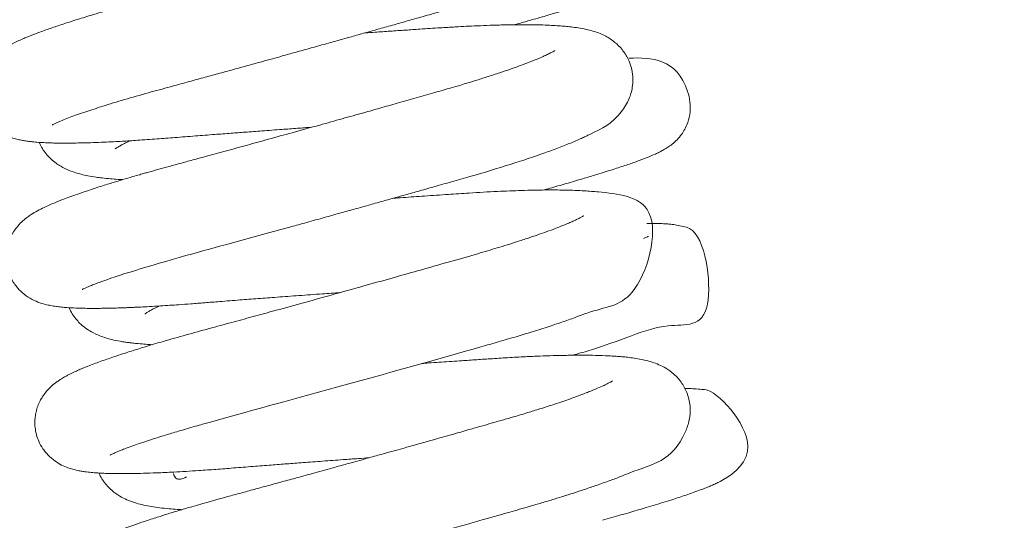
# Model space of a CAD drawing. Header units: inches. Extents: x 0 to 77643, y -44170 to 0.
# Tile 448 of 546: x 76274.92 to 76278.71, y -39535.83 to -39533.9. Entities that reach past the tile are written whole.
import ezdxf

# ---------------------------------------------------------------- set-up
doc = ezdxf.new("R2010")
doc.units = ezdxf.units.IN
doc.header["$MEASUREMENT"] = 0
doc.layers.get('0').update_dxf_attribs({"lineweight": 0})
doc.layers.get('Defpoints').update_dxf_attribs({"lineweight": 0})
doc.styles.get("Standard").update_dxf_attribs({"font": 'arial.ttf', "width": 0.75})
doc.dimstyles.get("Standard").update_dxf_attribs({"dimtxt": 0.18, "dimasz": 0.18, "dimexe": 0.18, "dimexo": 0.0625, "dimgap": 0.09, "dimtad": 0, "dimtih": 1, "dimtoh": 1, "dimdec": 4, "dimzin": 0, "dimdsep": 46, "dimtxsty": 'Standard', "dimcen": 0.09, "dimadec": 0, "dimazin": 0, "dimtfac": 1, "dimtdec": 4, "dimtofl": 0, "dimtmove": 0, "dimatfit": 3, "dimfxl": 1, "dimtolj": 1, "dimtzin": 0, "dimarcsym": 0})

# ---------------------------------------------------------------- blocks, each defined once
blk = doc.blocks.new('*D1798')
at = {"color": 0, "linetype": 'Continuous', "lineweight": -2}
for p, q in [((76255.676, -39499.3347), (76255.676, -39778.2568)), ((76392.3455, -39761.3342), (76392.3455, -39778.2568)), ((76362.3455, -39778.0768), (76285.676, -39778.0768))]:
    blk.add_line(p, q, dxfattribs=at)
at = {"color": 0}
for points in [[(76285.676, -39773.0768), (76285.676, -39783.0768), (76255.676, -39778.0768)], [(76362.3455, -39783.0768), (76362.3455, -39773.0768), (76392.3455, -39778.0768)]]:
    blk.add_solid(points, dxfattribs=at)
at = {"layer": 'Defpoints', "color": 0}
for p in [(76255.676, -39499.2722), (76392.3455, -39761.2717), (76255.676, -39778.0768)]:
    blk.add_point(p, dxfattribs=at)
at = {"linetype": 'Continuous', "lineweight": 20, "ltscale": 12, "insert": (76325.7482, -39757.5668), "char_height": 30, "attachment_point": 5}
blk.add_mtext('\\A1;C', dxfattribs=at)
blk = doc.blocks.new('A$C440D5DCA')
at = {"color": 7, "linetype": 'Continuous'}
for points, knots in [([(222.7, 2391.122), (222.7, 2391.122), (222.7, 2391.122), (222.727, 2391.137), (222.807, 2391.177), (222.991, 2391.261), (223.362, 2391.41), (223.953, 2391.619), (224.666, 2391.851), (225.465, 2392.094), (226.35, 2392.348), (227.171, 2392.572), (227.881, 2392.766), (228.495, 2392.934), (229.094, 2393.098), (229.687, 2393.261), (230.25, 2393.417), (230.751, 2393.555), (231.172, 2393.672), (231.6, 2393.791), (232.097, 2393.929), (232.691, 2394.094), (233.306, 2394.266), (233.891, 2394.43), (234.429, 2394.581), (234.969, 2394.733), (235.525, 2394.889), (236.093, 2395.05), (236.693, 2395.22), (237.276, 2395.386), (237.786, 2395.531), (238.235, 2395.663), (238.683, 2395.798), (239.181, 2395.952), (239.655, 2396.105), (240.066, 2396.242), (240.439, 2396.371), (240.838, 2396.514), (241.191, 2396.647), (241.477, 2396.761), (241.661, 2396.837), (241.831, 2396.909), (241.971, 2396.971), (242.097, 2397.029), (242.197, 2397.076), (242.307, 2397.129), (242.471, 2397.213), (242.669, 2397.321), (242.882, 2397.452), (243.096, 2397.601), (243.303, 2397.774), (243.516, 2397.999), (243.713, 2398.277), (243.877, 2398.639), (243.963, 2399.035), (243.96, 2399.447), (243.87, 2399.833), (243.699, 2400.202), (243.431, 2400.549), (243.096, 2400.818), (242.795, 2400.976), (242.545, 2401.073), (242.309, 2401.144), (242.074, 2401.197), (241.814, 2401.242), (241.479, 2401.285), (241.116, 2401.316), (240.656, 2401.34), (240.201, 2401.354), (239.663, 2401.357), (238.519, 2401.344), (237.286, 2401.287), (236.055, 2401.204), (235.624, 2401.175), (235.1, 2401.139), (234.441, 2401.094), (233.934, 2401.059), (233.65, 2401.04), (233.64, 2401.039)], [0.574043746, 0.574043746, 0.574043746, 0.574043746, 0.574049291, 0.574143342, 0.574243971, 0.574336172, 0.5745776, 0.574806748, 0.575007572, 0.575234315, 0.575457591, 0.575642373, 0.575776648, 0.575904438, 0.576016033, 0.576132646, 0.576250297, 0.576338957, 0.57641697, 0.576487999, 0.576579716, 0.576694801, 0.576820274, 0.576924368, 0.577023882, 0.577126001, 0.577234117, 0.577346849, 0.577462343, 0.577597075, 0.577709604, 0.577789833, 0.577893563, 0.578014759, 0.578143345, 0.57824755, 0.578338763, 0.578452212, 0.578596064, 0.578671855, 0.578740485, 0.578791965, 0.578858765, 0.578902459, 0.578941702, 0.578981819, 0.579043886, 0.579150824, 0.579251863, 0.57934738, 0.579458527, 0.57953799, 0.579638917, 0.579725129, 0.579816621, 0.579899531, 0.57998192, 0.580059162, 0.580158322, 0.580270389, 0.580381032, 0.580466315, 0.580550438, 0.580662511, 0.580766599, 0.580862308, 0.581054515, 0.581165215, 0.58131868, 0.581474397, 0.581620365, 0.582211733, 0.582288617, 0.582369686, 0.582468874, 0.5825955, 0.582746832, 0.582752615, 0.582752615, 0.582752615, 0.582752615]), ([(240.96, 2400.363), (240.96, 2400.363), (240.944, 2400.352), (240.866, 2400.306), (240.735, 2400.238), (240.581, 2400.166), (240.401, 2400.085), (240.165, 2399.987), (239.867, 2399.87), (239.543, 2399.75), (239.134, 2399.604), (238.63, 2399.434), (238.086, 2399.261), (237.535, 2399.091), (236.942, 2398.916), (236.267, 2398.723), (235.656, 2398.549), (235.148, 2398.404), (234.715, 2398.281), (234.244, 2398.148), (233.704, 2397.995), (233.109, 2397.828), (232.541, 2397.668), (232.014, 2397.521), (231.508, 2397.38), (230.897, 2397.21), (230.236, 2397.026), (229.541, 2396.834), (228.837, 2396.64), (228.165, 2396.456), (227.526, 2396.282), (227.008, 2396.141), (226.553, 2396.017), (226.154, 2395.909), (225.793, 2395.81), (225.268, 2395.663), (224.729, 2395.508), (224.121, 2395.326), (223.599, 2395.165), (223.057, 2394.99), (222.563, 2394.822), (222.12, 2394.662), (221.798, 2394.536), (221.554, 2394.434), (221.364, 2394.349), (221.171, 2394.257), (221.006, 2394.17), (220.88, 2394.096), (220.784, 2394.036), (220.693, 2393.974), (220.591, 2393.899), (220.463, 2393.793), (220.306, 2393.637), (220.155, 2393.448), (220.02, 2393.226), (219.903, 2392.948), (219.827, 2392.623), (219.819, 2392.281), (219.88, 2391.893), (220.039, 2391.497), (220.319, 2391.13), (220.607, 2390.892), (220.889, 2390.73), (221.119, 2390.637), (221.349, 2390.57), (221.512, 2390.534), (221.693, 2390.503), (221.828, 2390.485), (222.036, 2390.462), (222.24, 2390.447), (222.5, 2390.434), (222.754, 2390.426), (222.999, 2390.422), (223.265, 2390.422), (223.55, 2390.424), (223.89, 2390.431), (224.268, 2390.442), (224.677, 2390.458), (225.053, 2390.476), (225.477, 2390.499), (226.029, 2390.532), (226.703, 2390.579), (227.449, 2390.637), (228.191, 2390.696), (228.918, 2390.752), (229.559, 2390.801), (230.164, 2390.847), (230.816, 2390.896), (231.491, 2390.946), (232.131, 2390.992), (232.512, 2391.02), (232.694, 2391.033)], [0.422774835, 0.422774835, 0.422774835, 0.422774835, 0.42285469, 0.422958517, 0.423079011, 0.423158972, 0.423236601, 0.423353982, 0.423471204, 0.423577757, 0.423685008, 0.423854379, 0.424005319, 0.424106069, 0.42425391, 0.424413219, 0.424544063, 0.424634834, 0.424722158, 0.424803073, 0.424912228, 0.425036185, 0.425143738, 0.425234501, 0.425334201, 0.425428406, 0.425578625, 0.42570685, 0.425823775, 0.425983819, 0.426100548, 0.426206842, 0.426302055, 0.426386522, 0.426463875, 0.426539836, 0.426739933, 0.426845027, 0.426999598, 0.427159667, 0.427313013, 0.427473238, 0.427629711, 0.427698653, 0.427788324, 0.427889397, 0.427980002, 0.428034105, 0.428080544, 0.428122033, 0.428164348, 0.4282218, 0.428292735, 0.428352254, 0.428414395, 0.428470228, 0.428544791, 0.42861762, 0.42867447, 0.428776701, 0.428869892, 0.428958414, 0.429031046, 0.429123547, 0.429202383, 0.429281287, 0.429352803, 0.429434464, 0.429489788, 0.42959309, 0.429706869, 0.429793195, 0.429876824, 0.429963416, 0.430056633, 0.430143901, 0.430264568, 0.430375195, 0.430466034, 0.430547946, 0.430682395, 0.430848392, 0.43099139, 0.431151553, 0.431297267, 0.431416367, 0.431517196, 0.431636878, 0.431778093, 0.431886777, 0.431985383, 0.431985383, 0.431985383, 0.431985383]), ([(240.505, 2394.983), (240.545, 2394.994), (240.741, 2395.049), (241.047, 2395.136), (241.385, 2395.233), (241.652, 2395.31), (241.904, 2395.384), (242.177, 2395.465), (242.447, 2395.547), (242.688, 2395.621), (242.906, 2395.689), (243.136, 2395.762), (243.399, 2395.847), (243.661, 2395.934), (243.875, 2396.008), (244.043, 2396.068), (244.179, 2396.117), (244.312, 2396.166), (244.805, 2396.372), (245.624, 2396.186), (246.266, 2398.669), (245.607, 2399.451), (245.28, 2399.709), (244.957, 2399.861), (244.699, 2399.941), (244.512, 2399.979), (244.37, 2400.001), (244.247, 2400.016), (244.125, 2400.027), (243.998, 2400.036), (243.877, 2400.042), (243.799, 2400.045), (243.759, 2400.046)], [0.582370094, 0.582370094, 0.582370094, 0.582370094, 0.582397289, 0.582505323, 0.582587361, 0.5826461, 0.582707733, 0.582782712, 0.582866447, 0.582936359, 0.582994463, 0.583065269, 0.583153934, 0.583256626, 0.583346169, 0.583404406, 0.583461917, 0.583520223, 0.583583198, 0.584168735, 0.584598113, 0.584679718, 0.584771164, 0.584864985, 0.584955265, 0.585044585, 0.585098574, 0.585149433, 0.585214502, 0.585274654, 0.585327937, 0.585380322, 0.585380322, 0.585380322, 0.585380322]), ([(223.907, 2384.803), (223.863, 2384.778), (223.833, 2384.77), (223.928, 2384.815), (224.006, 2384.85), (224.088, 2384.886), (224.173, 2384.921), (224.26, 2384.956), (224.354, 2384.993), (224.482, 2385.042), (225.32, 2385.352), (227.615, 2386.038), (230.668, 2386.856), (232.364, 2387.326), (233.008, 2387.505), (233.642, 2387.682), (234.221, 2387.843), (234.757, 2387.993), (235.258, 2388.134), (235.751, 2388.272), (236.253, 2388.414), (236.808, 2388.57), (237.43, 2388.746), (238.103, 2388.937), (239.668, 2389.381), (240.968, 2389.792), (241.939, 2390.144), (242.201, 2390.242), (242.455, 2390.34), (242.699, 2390.439), (242.925, 2390.534), (243.112, 2390.618), (243.266, 2390.689), (243.85, 2390.976), (244.294, 2391.148), (244.819, 2391.919), (244.933, 2392.159), (245.009, 2392.393), (245.063, 2392.676), (245.07, 2392.997), (245.01, 2393.345), (244.875, 2393.703), (244.66, 2394.038), (244.346, 2394.346), (244.033, 2394.545), (243.749, 2394.669), (243.505, 2394.75), (243.249, 2394.815), (242.972, 2394.865), (242.708, 2394.901), (242.456, 2394.927), (242.208, 2394.946), (241.926, 2394.963), (241.61, 2394.976), (241.219, 2394.985), (240.738, 2394.988), (240.169, 2394.981), (239.602, 2394.965), (238.97, 2394.941), (238.325, 2394.909), (237.588, 2394.864), (236.949, 2394.82), (236.302, 2394.777), (235.726, 2394.737), (235.201, 2394.701), (234.876, 2394.679), (234.745, 2394.67)], [0.561301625, 0.561301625, 0.561301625, 0.561301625, 0.561431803, 0.561495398, 0.561550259, 0.561610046, 0.561662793, 0.561704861, 0.561748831, 0.561801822, 0.561881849, 0.562822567, 0.563541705, 0.563653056, 0.563779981, 0.563902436, 0.564007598, 0.564103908, 0.564203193, 0.564291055, 0.564384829, 0.564492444, 0.564615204, 0.564755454, 0.564903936, 0.565606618, 0.565684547, 0.565766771, 0.56585, 0.565933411, 0.566018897, 0.566095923, 0.566151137, 0.566203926, 0.566783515, 0.566862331, 0.56692587, 0.566977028, 0.567030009, 0.5671041, 0.567180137, 0.567247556, 0.567343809, 0.567436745, 0.567554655, 0.567655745, 0.567739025, 0.567842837, 0.56797163, 0.56807776, 0.568164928, 0.56824655, 0.568346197, 0.568451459, 0.568549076, 0.568697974, 0.56885655, 0.568992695, 0.569110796, 0.569294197, 0.569415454, 0.569573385, 0.569680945, 0.569795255, 0.569904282, 0.569976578, 0.569976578, 0.569976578, 0.569976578]), ([(242.065, 2393.994), (242.065, 2393.994), (242.064, 2393.993), (242.034, 2393.973), (241.934, 2393.917), (241.791, 2393.845), (241.604, 2393.759), (241.374, 2393.66), (241.079, 2393.541), (240.733, 2393.411), (240.355, 2393.275), (239.929, 2393.13), (239.478, 2392.982), (239.056, 2392.85), (238.716, 2392.746), (238.407, 2392.653), (237.989, 2392.53), (237.422, 2392.368), (236.727, 2392.169), (236.017, 2391.967), (235.34, 2391.776), (234.634, 2391.576), (233.863, 2391.36), (232.941, 2391.101), (231.99, 2390.837), (231.059, 2390.579), (230.215, 2390.346), (229.418, 2390.127), (228.745, 2389.943), (228.167, 2389.786), (227.682, 2389.654), (227.223, 2389.53), (226.869, 2389.432), (226.612, 2389.36), (226.426, 2389.308), (226.248, 2389.257), (226.043, 2389.198), (225.763, 2389.117), (225.466, 2389.029), (225.2, 2388.948), (224.983, 2388.882), (224.756, 2388.811), (224.49, 2388.727), (224.21, 2388.636), (223.908, 2388.535), (223.611, 2388.432), (223.311, 2388.323), (223.002, 2388.206), (222.691, 2388.079), (222.398, 2387.948), (222.138, 2387.817), (221.931, 2387.696), (221.743, 2387.566), (221.578, 2387.435), (221.382, 2387.238), (221.199, 2386.994), (221.035, 2386.669), (220.942, 2386.311), (220.92, 2385.945), (220.971, 2385.59), (221.102, 2385.223), (221.304, 2384.903), (221.572, 2384.627), (221.869, 2384.421), (222.171, 2384.284), (222.425, 2384.207), (222.655, 2384.157), (222.853, 2384.125), (223.061, 2384.101), (223.309, 2384.08), (223.585, 2384.065), (223.896, 2384.056), (224.186, 2384.052), (224.462, 2384.053), (224.734, 2384.056), (225.007, 2384.062), (225.29, 2384.07), (225.539, 2384.079), (225.742, 2384.088), (225.927, 2384.096), (226.156, 2384.107), (226.472, 2384.123), (226.844, 2384.145), (227.225, 2384.17), (227.613, 2384.196), (228.059, 2384.229), (228.585, 2384.271), (229.211, 2384.32), (229.897, 2384.373), (230.634, 2384.43), (231.391, 2384.487), (232.217, 2384.548), (233.033, 2384.608), (233.567, 2384.647), (233.799, 2384.664)], [0.435639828, 0.435639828, 0.435639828, 0.435639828, 0.435647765, 0.435760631, 0.435857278, 0.435971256, 0.436061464, 0.436169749, 0.436295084, 0.436416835, 0.436534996, 0.436654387, 0.43678825, 0.436899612, 0.43697076, 0.437033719, 0.437116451, 0.437254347, 0.437403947, 0.437551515, 0.437683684, 0.437803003, 0.437960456, 0.438124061, 0.438323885, 0.438494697, 0.438650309, 0.438806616, 0.438958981, 0.439052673, 0.439159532, 0.439262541, 0.439347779, 0.439393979, 0.439436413, 0.439475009, 0.439517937, 0.439581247, 0.439676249, 0.439739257, 0.439786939, 0.439848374, 0.439923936, 0.440011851, 0.440094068, 0.440204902, 0.440305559, 0.440412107, 0.440558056, 0.440694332, 0.440820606, 0.440943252, 0.441009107, 0.441088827, 0.441166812, 0.441238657, 0.441324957, 0.441401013, 0.441467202, 0.441541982, 0.441612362, 0.441700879, 0.441770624, 0.44186046, 0.441959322, 0.442065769, 0.44215452, 0.442253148, 0.442340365, 0.442427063, 0.442567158, 0.442672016, 0.442771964, 0.442867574, 0.442937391, 0.443025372, 0.443108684, 0.443174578, 0.443224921, 0.443267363, 0.443316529, 0.443396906, 0.443498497, 0.443578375, 0.443654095, 0.443755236, 0.443865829, 0.443982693, 0.44413499, 0.444268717, 0.444405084, 0.444559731, 0.444724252, 0.444850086, 0.444850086, 0.444850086, 0.444850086]), ([(241.622, 2388.615), (241.703, 2388.637), (242, 2388.721), (242.515, 2388.867), (243.088, 2389.035), (243.674, 2389.211), (244.226, 2389.383), (244.76, 2389.557), (245.219, 2389.717), (245.606, 2389.862), (245.873, 2389.974), (246.075, 2390.069), (246.213, 2390.14), (246.362, 2390.226), (246.524, 2390.336), (246.714, 2390.494), (246.939, 2390.742), (247.144, 2391.086), (247.274, 2391.542), (247.289, 2391.983), (246.845, 2393.692), (245.781, 2393.729), (244.906, 2393.697)], [0.569601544, 0.569601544, 0.569601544, 0.569601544, 0.569657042, 0.569807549, 0.569972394, 0.570098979, 0.570293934, 0.570472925, 0.570647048, 0.570833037, 0.570998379, 0.571076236, 0.571144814, 0.57123306, 0.571304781, 0.571371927, 0.57143714, 0.571538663, 0.571617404, 0.57171564, 0.571792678, 0.572610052, 0.572610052, 0.572610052, 0.572610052]), ([(225.129, 2390.202), (225.129, 2390.202), (225.131, 2390.204), (225.159, 2390.224), (225.243, 2390.277), (225.36, 2390.343), (225.515, 2390.424), (225.641, 2390.484), (225.703, 2390.513)], [0.5786200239, 0.5786200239, 0.5786200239, 0.5786200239, 0.5786379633, 0.5787352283, 0.5788312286, 0.5789183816, 0.5790182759, 0.5791053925, 0.5791053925, 0.5791053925, 0.5791053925]), ([(222.201, 2390.451), (222.204, 2390.444), (222.276, 2390.282), (222.419, 2390.056), (222.657, 2389.803), (222.849, 2389.647), (223.089, 2389.493), (223.335, 2389.375), (223.608, 2389.279), (223.831, 2389.217), (224.093, 2389.159), (224.359, 2389.114), (224.648, 2389.076), (224.927, 2389.048), (225.193, 2389.027), (225.353, 2389.017), (225.417, 2389.014)], [0.424586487, 0.424586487, 0.424586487, 0.424586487, 0.424591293, 0.424702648, 0.424764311, 0.424833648, 0.424894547, 0.425011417, 0.425106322, 0.425193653, 0.425292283, 0.425415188, 0.42549888, 0.425610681, 0.425701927, 0.425760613, 0.425760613, 0.425760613, 0.425760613]), ([(224.941, 2378.402), (224.929, 2378.393), (224.923, 2378.39), (224.973, 2378.417), (225.032, 2378.445), (225.117, 2378.484), (225.226, 2378.53), (225.372, 2378.59), (225.532, 2378.652), (225.738, 2378.728), (225.985, 2378.816), (226.312, 2378.927), (226.676, 2379.046), (227.012, 2379.152), (227.306, 2379.242), (227.574, 2379.322), (227.88, 2379.413), (228.192, 2379.503), (229.964, 2380.006), (233.844, 2381.048), (237.899, 2382.196), (239.902, 2382.765), (240.562, 2382.958), (241.219, 2383.159), (241.829, 2383.353), (242.398, 2383.544), (242.883, 2383.712), (243.91, 2384.118), (245.256, 2384.113), (246.448, 2388.312), (244.182, 2388.496), (243.17, 2388.592), (242.485, 2388.615), (241.677, 2388.619), (240.808, 2388.601), (239.831, 2388.562), (238.879, 2388.507), (237.935, 2388.443), (237.083, 2388.385), (236.372, 2388.336), (235.972, 2388.309), (235.852, 2388.3)], [0.548660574, 0.548660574, 0.548660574, 0.548660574, 0.548730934, 0.548788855, 0.548848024, 0.548913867, 0.548987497, 0.549059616, 0.549153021, 0.549218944, 0.549323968, 0.549438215, 0.549557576, 0.549665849, 0.549729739, 0.549798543, 0.549876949, 0.549962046, 0.55002515, 0.551128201, 0.552106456, 0.552247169, 0.552398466, 0.55254187, 0.552703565, 0.552848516, 0.552991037, 0.553116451, 0.553792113, 0.554638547, 0.555357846, 0.555552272, 0.555793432, 0.556002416, 0.556228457, 0.556442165, 0.556673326, 0.556834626, 0.557013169, 0.557169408, 0.557235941, 0.557235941, 0.557235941, 0.557235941]), ([(243.17, 2387.624), (243.17, 2387.624), (243.164, 2387.619), (243.143, 2387.606), (243.056, 2387.556), (242.936, 2387.495), (242.794, 2387.428), (242.632, 2387.356), (242.424, 2387.268), (242.154, 2387.16), (241.838, 2387.041), (241.491, 2386.917), (241.095, 2386.781), (240.667, 2386.64), (240.244, 2386.506), (239.855, 2386.386), (239.476, 2386.273), (238.879, 2386.098), (237.988, 2385.844), (236.879, 2385.529), (235.768, 2385.215), (234.656, 2384.902), (233.477, 2384.573), (232.299, 2384.246), (231.279, 2383.965), (230.392, 2383.722), (229.573, 2383.498), (228.721, 2383.267), (227.835, 2383.026), (227.026, 2382.795), (226.331, 2382.588), (225.839, 2382.435), (225.471, 2382.317), (225.196, 2382.226), (224.93, 2382.136), (224.674, 2382.047), (224.423, 2381.956), (224.19, 2381.868), (223.978, 2381.784), (223.793, 2381.707), (223.653, 2381.645), (223.539, 2381.593), (223.431, 2381.541), (223.324, 2381.488), (223.228, 2381.436), (223.14, 2381.386), (223.054, 2381.335), (222.956, 2381.272), (222.852, 2381.198), (222.759, 2381.124), (222.682, 2381.059), (222.557, 2380.939), (222.464, 2380.835), (222.333, 2380.658), (222.23, 2380.478), (222.145, 2380.287), (222.082, 2380.077), (222.045, 2379.87), (222.032, 2379.667), (222.043, 2379.437), (222.09, 2379.187), (222.19, 2378.906), (222.349, 2378.616), (222.604, 2378.322), (222.866, 2378.122), (223.134, 2377.975), (223.354, 2377.891), (223.548, 2377.834), (223.722, 2377.795), (223.878, 2377.768), (224.06, 2377.743), (224.22, 2377.727), (224.366, 2377.715), (224.457, 2377.709), (224.538, 2377.704), (224.636, 2377.699), (224.76, 2377.694), (224.992, 2377.686), (225.32, 2377.682), (225.757, 2377.685), (226.218, 2377.695), (226.754, 2377.713), (227.305, 2377.739), (227.853, 2377.77), (228.394, 2377.804), (229.003, 2377.847), (229.699, 2377.902), (230.411, 2377.958), (231.1, 2378.011), (231.744, 2378.061), (232.402, 2378.11), (233.123, 2378.164), (233.836, 2378.217), (234.434, 2378.26), (234.767, 2378.284), (234.905, 2378.294)], [0.448500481, 0.448500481, 0.448500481, 0.448500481, 0.448537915, 0.448599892, 0.448709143, 0.448806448, 0.448887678, 0.448961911, 0.449053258, 0.449171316, 0.449279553, 0.449386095, 0.44950292, 0.449628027, 0.449734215, 0.449826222, 0.449911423, 0.449999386, 0.450230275, 0.450478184, 0.450668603, 0.450875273, 0.451111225, 0.451330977, 0.451539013, 0.451694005, 0.451849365, 0.452030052, 0.452224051, 0.452427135, 0.452593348, 0.452745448, 0.452825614, 0.452909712, 0.452993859, 0.453078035, 0.453166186, 0.453259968, 0.453343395, 0.453424, 0.453492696, 0.453537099, 0.453585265, 0.453641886, 0.453696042, 0.453733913, 0.453773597, 0.45382582, 0.453876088, 0.453921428, 0.453949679, 0.453984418, 0.454043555, 0.454100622, 0.454139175, 0.45418633, 0.454234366, 0.454276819, 0.454314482, 0.454356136, 0.454414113, 0.454465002, 0.454532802, 0.454617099, 0.45469608, 0.454779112, 0.454859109, 0.45492775, 0.45500896, 0.455080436, 0.455141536, 0.455245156, 0.455293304, 0.455325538, 0.455357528, 0.455392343, 0.455441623, 0.45550151, 0.45565075, 0.4557842, 0.45591636, 0.45605512, 0.456220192, 0.456333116, 0.456446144, 0.456589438, 0.45673077, 0.45688242, 0.45701947, 0.457133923, 0.457250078, 0.457389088, 0.457533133, 0.457639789, 0.457714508, 0.457714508, 0.457714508, 0.457714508]), ([(242.733, 2382.245), (242.81, 2382.266), (243.004, 2382.321), (244.531, 2382.744), (246.218, 2383.659), (248.351, 2383.147), (247.835, 2387.022), (246.971, 2387.217), (246.749, 2387.269), (246.551, 2387.293), (246.342, 2387.312), (246.146, 2387.322), (245.898, 2387.328), (245.719, 2387.329), (245.601, 2387.328)], [0.556870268, 0.556870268, 0.556870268, 0.556870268, 0.556923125, 0.557004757, 0.557948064, 0.558659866, 0.559307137, 0.559389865, 0.559497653, 0.559599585, 0.559668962, 0.559789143, 0.559869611, 0.560003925, 0.560003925, 0.560003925, 0.560003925]), ([(245.664, 2386.829), (245.664, 2386.829), (245.659, 2386.827), (245.642, 2386.819), (245.597, 2386.798), (245.541, 2386.774), (245.49, 2386.753), (245.472, 2386.745)], [0.4443403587, 0.4443403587, 0.4443403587, 0.4443403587, 0.44438782, 0.4444311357, 0.4444835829, 0.444562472, 0.4446022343, 0.4446022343, 0.4446022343, 0.4446022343]), ([(223.352, 2384.071), (223.388, 2383.992), (223.503, 2383.78), (223.805, 2383.411), (224.191, 2383.148), (224.593, 2382.964), (224.962, 2382.856), (225.267, 2382.793), (225.495, 2382.755), (225.655, 2382.733), (225.825, 2382.712), (226.037, 2382.69), (226.288, 2382.669), (226.474, 2382.658), (226.555, 2382.653)], [0.437460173, 0.437460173, 0.437460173, 0.437460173, 0.437518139, 0.43762217, 0.437774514, 0.43789596, 0.438071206, 0.438200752, 0.43826989, 0.438329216, 0.438378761, 0.438452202, 0.438551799, 0.438626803, 0.438626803, 0.438626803, 0.438626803]), ([(226.273, 2383.841), (226.273, 2383.841), (226.273, 2383.841), (226.289, 2383.853), (226.35, 2383.894), (226.448, 2383.952), (226.575, 2384.02), (226.711, 2384.088), (226.791, 2384.127), (226.829, 2384.144)], [0.5658657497, 0.5658657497, 0.5658657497, 0.5658657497, 0.5658664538, 0.5659583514, 0.5660314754, 0.5661213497, 0.5662198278, 0.566288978, 0.5663430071, 0.5663430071, 0.5663430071, 0.5663430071]), ([(226.219, 2372.253), (226.155, 2372.141), (226.113, 2372.05), (226.441, 2372.213), (226.761, 2372.329), (227.183, 2372.48), (227.634, 2372.63), (228.81, 2373.004), (230.31, 2373.415), (231.866, 2373.841), (232.407, 2373.989), (232.959, 2374.141), (233.572, 2374.31), (234.26, 2374.5), (234.996, 2374.705), (235.721, 2374.906), (236.404, 2375.097), (237.085, 2375.287), (237.809, 2375.49), (238.548, 2375.698), (239.22, 2375.888), (239.771, 2376.044), (240.218, 2376.171), (240.613, 2376.283), (241.016, 2376.398), (241.454, 2376.526), (241.911, 2376.663), (242.363, 2376.802), (242.789, 2376.937), (243.224, 2377.08), (243.692, 2377.24), (244.164, 2377.409), (244.587, 2377.568), (245.732, 2378.051), (246.65, 2378.123), (247.257, 2379.733), (247.294, 2380.244), (247.192, 2380.741), (246.959, 2381.189), (246.652, 2381.529), (246.34, 2381.751), (246.054, 2381.893), (245.838, 2381.973), (245.608, 2382.04), (245.384, 2382.091), (245.123, 2382.135), (244.881, 2382.166), (244.639, 2382.19), (244.401, 2382.209), (244.071, 2382.228), (243.647, 2382.243), (243.129, 2382.249), (242.581, 2382.245), (242.031, 2382.233), (241.479, 2382.215), (240.897, 2382.189), (240.258, 2382.154), (239.604, 2382.111), (238.987, 2382.07), (238.456, 2382.034), (237.994, 2382.003), (237.596, 2381.975), (237.247, 2381.951), (237.026, 2381.936), (236.938, 2381.93)], [0.535874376, 0.535874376, 0.535874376, 0.535874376, 0.536088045, 0.536222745, 0.536405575, 0.536547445, 0.536700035, 0.536851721, 0.537584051, 0.537699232, 0.537798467, 0.537904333, 0.538021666, 0.538150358, 0.53829481, 0.538435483, 0.538555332, 0.538677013, 0.538817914, 0.538965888, 0.539102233, 0.539212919, 0.539297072, 0.53937662, 0.539460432, 0.539554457, 0.53966383, 0.539770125, 0.539872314, 0.539976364, 0.540104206, 0.540253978, 0.540387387, 0.540505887, 0.541442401, 0.541548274, 0.541649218, 0.54176096, 0.541859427, 0.541968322, 0.54207066, 0.542163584, 0.542261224, 0.542329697, 0.542428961, 0.542543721, 0.542645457, 0.542722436, 0.542804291, 0.542902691, 0.543056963, 0.543202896, 0.543348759, 0.543494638, 0.543613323, 0.543738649, 0.543887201, 0.544024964, 0.544143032, 0.54425715, 0.544335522, 0.544408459, 0.544482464, 0.544531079, 0.544531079, 0.544531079, 0.544531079]), ([(244.277, 2381.255), (244.279, 2381.257), (244.281, 2381.257), (244.21, 2381.214), (244.131, 2381.171), (244.019, 2381.115), (243.867, 2381.043), (243.674, 2380.959), (243.462, 2380.872), (243.275, 2380.798), (243.087, 2380.726), (242.884, 2380.651), (242.645, 2380.565), (242.366, 2380.468), (242.067, 2380.367), (241.768, 2380.27), (241.428, 2380.161), (240.987, 2380.024), (240.485, 2379.874), (240.011, 2379.738), (239.611, 2379.623), (239.204, 2379.507), (238.706, 2379.365), (238.077, 2379.186), (237.417, 2378.999), (236.807, 2378.827), (236.335, 2378.694), (235.912, 2378.576), (235.473, 2378.453), (235.028, 2378.328), (234.628, 2378.217), (234.341, 2378.137), (234.098, 2378.07), (233.849, 2378.001), (233.416, 2377.881), (232.838, 2377.721), (232.165, 2377.536), (231.542, 2377.365), (230.991, 2377.214), (230.463, 2377.07), (229.965, 2376.935), (229.484, 2376.805), (229.067, 2376.69), (228.725, 2376.594), (228.403, 2376.503), (228.042, 2376.398), (227.618, 2376.273), (227.174, 2376.137), (226.712, 2375.992), (226.268, 2375.847), (225.867, 2375.709), (225.484, 2375.571), (225.148, 2375.442), (224.803, 2375.298), (224.525, 2375.169), (224.294, 2375.047), (224.126, 2374.945), (223.999, 2374.86), (223.854, 2374.749), (223.718, 2374.629), (223.55, 2374.443), (223.411, 2374.251), (223.266, 2373.973), (223.172, 2373.665), (223.134, 2373.351), (223.149, 2373.044), (223.22, 2372.72), (223.363, 2372.394), (223.57, 2372.101), (223.808, 2371.872), (224.034, 2371.716), (224.223, 2371.617), (224.39, 2371.548), (224.532, 2371.499), (224.67, 2371.462), (224.785, 2371.436), (224.894, 2371.414), (225.013, 2371.395), (225.121, 2371.38), (225.231, 2371.367), (225.339, 2371.356), (225.463, 2371.346), (225.629, 2371.335), (225.813, 2371.326), (225.973, 2371.321), (226.115, 2371.318), (226.291, 2371.315), (226.529, 2371.314), (226.826, 2371.316), (227.144, 2371.322), (227.468, 2371.33), (227.782, 2371.342), (228.05, 2371.353), (228.317, 2371.366), (228.646, 2371.383), (229.037, 2371.405), (229.449, 2371.432), (229.923, 2371.464), (230.525, 2371.51), (231.248, 2371.568), (231.962, 2371.623), (232.637, 2371.675), (233.318, 2371.727), (234.027, 2371.78), (234.728, 2371.832), (235.386, 2371.88), (235.807, 2371.91), (236.011, 2371.925)], [0.461369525, 0.461369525, 0.461369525, 0.461369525, 0.461434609, 0.461517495, 0.461605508, 0.461672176, 0.461758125, 0.461874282, 0.46195768, 0.462027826, 0.46209206, 0.462161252, 0.462233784, 0.462321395, 0.462412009, 0.462487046, 0.462562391, 0.462674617, 0.462811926, 0.462911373, 0.462990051, 0.463069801, 0.463168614, 0.463296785, 0.463448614, 0.463555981, 0.463649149, 0.463717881, 0.463796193, 0.463897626, 0.463968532, 0.464021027, 0.464059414, 0.464105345, 0.464161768, 0.464304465, 0.464433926, 0.464549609, 0.464669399, 0.464763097, 0.464871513, 0.464979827, 0.465070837, 0.465147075, 0.46521106, 0.465294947, 0.465404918, 0.465525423, 0.465642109, 0.465788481, 0.465921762, 0.466031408, 0.466193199, 0.466314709, 0.466473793, 0.466592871, 0.466660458, 0.46672638, 0.466776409, 0.466858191, 0.466906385, 0.466970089, 0.467039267, 0.46711089, 0.46717024, 0.467230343, 0.467291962, 0.467371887, 0.467436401, 0.467516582, 0.46757824, 0.467647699, 0.467688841, 0.467752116, 0.467807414, 0.467852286, 0.467899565, 0.467949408, 0.468009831, 0.468056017, 0.468092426, 0.468139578, 0.468219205, 0.468296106, 0.468354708, 0.468399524, 0.468450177, 0.468541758, 0.468638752, 0.468729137, 0.468826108, 0.468913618, 0.468982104, 0.469034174, 0.469115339, 0.469223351, 0.469310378, 0.469393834, 0.469536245, 0.469694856, 0.469836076, 0.469957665, 0.470083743, 0.470221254, 0.470351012, 0.470468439, 0.470579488, 0.470579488, 0.470579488, 0.470579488]), ([(243.893, 2375.889), (244.381, 2376.025), (244.955, 2376.189), (245.599, 2376.38), (245.947, 2376.486), (246.305, 2376.596), (246.627, 2376.699), (246.917, 2376.793), (247.191, 2376.885), (247.464, 2376.981), (247.718, 2377.074), (247.923, 2377.154), (248.098, 2377.226), (248.262, 2377.3), (248.595, 2377.455), (250.37, 2378.584), (248.298, 2380.921), (247.697, 2380.925), (247.45, 2380.956), (247.233, 2380.963), (247.102, 2380.965), (247.058, 2380.966)], [0.544249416, 0.544249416, 0.544249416, 0.544249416, 0.544582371, 0.54466364, 0.544765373, 0.544877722, 0.544983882, 0.545074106, 0.545172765, 0.545284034, 0.545401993, 0.545503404, 0.545580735, 0.545668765, 0.545763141, 0.546199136, 0.546850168, 0.54695564, 0.547085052, 0.54719794, 0.547253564, 0.547253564, 0.547253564, 0.547253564]), ([(224.498, 2377.706), (224.567, 2377.554), (224.745, 2377.273), (225.073, 2376.962), (225.374, 2376.772), (225.663, 2376.636), (225.941, 2376.541), (226.231, 2376.467), (226.525, 2376.411), (226.848, 2376.364), (227.179, 2376.329), (227.469, 2376.306), (227.632, 2376.296), (227.688, 2376.293)], [0.450329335, 0.450329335, 0.450329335, 0.450329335, 0.450438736, 0.450549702, 0.450651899, 0.450747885, 0.450864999, 0.450976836, 0.451094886, 0.451208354, 0.451340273, 0.451441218, 0.45149282, 0.45149282, 0.45149282, 0.45149282]), ([(227.373, 2377.683), (227.396, 2377.609), (227.499, 2377.412), (227.697, 2377.461), (227.881, 2377.557)], [0.553158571, 0.553158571, 0.553158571, 0.553158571, 0.553278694, 0.5535656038, 0.5535656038, 0.5535656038, 0.5535656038])]:
    blk.add_open_spline(points, degree=3, knots=knots, dxfattribs=at)

msp = doc.modelspace()

# ---------------------------------------------------------------- block references
at = {"xscale": 0.1, "yscale": 0.1, "zscale": 0.1}
msp.add_blockref('A$C440D5DCA', (76252.77599, -39773.42178), dxfattribs=at)

# ---------------------------------------------------------------- dimensions: what is measured, and where the dimension line sits
at = {"color": 6, "linetype": 'Continuous', "lineweight": 20}
dim = msp.add_linear_dim(base=(76255.676, -39778.07682), p1=(76392.34554, -39761.27166), p2=(76255.676, -39499.27223), text='C', dimstyle='Standard', override={"dimtxt": 30, "dimasz": 30, "dimgap": 5, "dimtad": 1, "dimtih": 0, "dimtoh": 0, "dimclrt": 256}, dxfattribs=at)
dim.commit()
dim.dimension.update_dxf_attribs({"geometry": '*D1798', "text_midpoint": (76325.74818, -39778.07682), "dimtype": 160})

doc.saveas('drawing.dxf')
